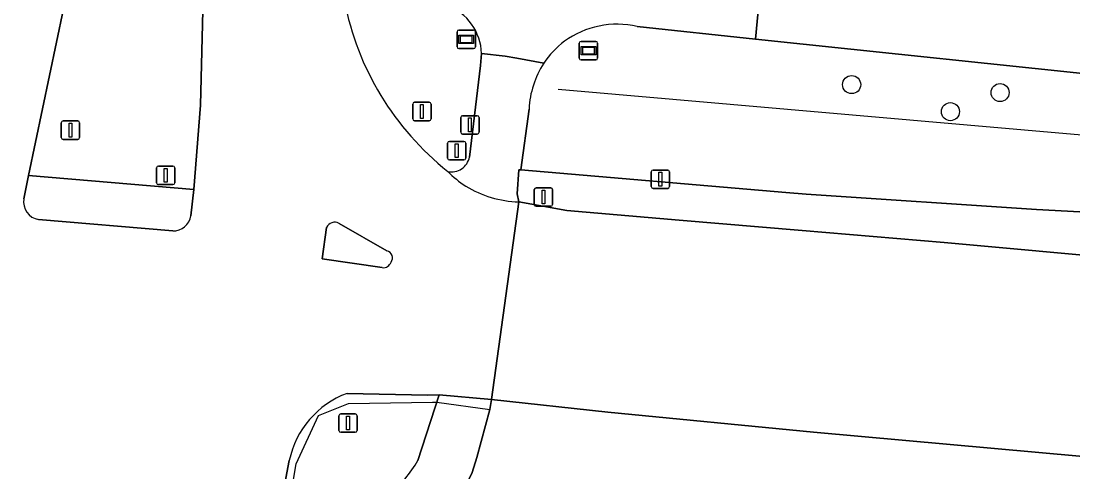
# Model space of a CAD drawing. Extents: x 161483 to 162250, y 379484 to 380833.
# Drawn here: x 161511.7 to 161568.6, y 379623.6 to 379648 of the extents above; entities that cross this region are included whole.
import ezdxf

# ---------------------------------------------------------------- set-up
doc = ezdxf.new("R2010")
doc.units = 0
for name, color, linetype in [('IMGEO_Berm_groen', 7, 'Continuous'), ('IMGEO_Boom', 7, 'Continuous'), ('IMGEO_Drukknoppaal', 7, 'Continuous'), ('IMGEO_Fietspad_open', 7, 'Continuous'), ('IMGEO_Groenvoorziening', 7, 'Continuous'), ('IMGEO_Hek', 7, 'Continuous'), ('IMGEO_Lichtmast', 7, 'Continuous'), ('IMGEO_Portaal', 7, 'Continuous'), ('IMGEO_Rijbaan_autoweg', 7, 'Continuous'), ('IMGEO_Rijbaan_lokaal_gesloten', 7, 'Continuous'), ('IMGEO_Rijbaan_lokaal_open', 7, 'Continuous'), ('IMGEO_Rijbaan_regionaal_gesloten', 7, 'Continuous'), ('IMGEO_Straatnaambord', 7, 'Continuous'), ('IMGEO_Verkeerseiland_groen', 7, 'Continuous'), ('IMGEO_Verkeerseiland_open', 7, 'Continuous'), ('IMGEO_Verkeersregelinstallatiepaal', 7, 'Continuous'), ('IMGEO_Verklikker', 7, 'Continuous')]:
    doc.layers.add(name, color=color, linetype=linetype)

msp = doc.modelspace()

# ---------------------------------------------------------------- linework, layer by layer
at = {"layer": 'IMGEO_Berm_groen'}
msp.add_lwpolyline([(161538.626, 379638.253), (161541.224, 379637.793), (161547.309, 379637.267), (161553.964, 379636.693), (161561.628, 379636.056), (161571.737, 379635.124), (161581.37, 379634.3), (161591.182, 379633.494), (161599.262, 379632.739), (161604.34, 379632.26), (161602.784, 379635.95), (161591.614, 379636.565), (161579.12, 379637.205), (161572.655, 379637.517), (161566.638, 379637.832), (161554.18, 379638.675), (161553.074, 379638.766), (161538.74, 379639.981), (161538.635, 379639.99), (161538.541, 379638.696)], close=True, dxfattribs=at)
msp.add_lwpolyline([(161569.148, 379624.472), (161554.575, 379625.784), (161543.451, 379626.864), (161537.157, 379627.555), (161537.056, 379627.015), (161536.354, 379624.408), (161536.101, 379623.592), (161535.763, 379622.897), (161535.572, 379622.401), (161535.3, 379621.696), (161536.147, 379622.226), (161537.35, 379622.621), (161539.876, 379622.988), (161543.856, 379623.18), (161546.381, 379622.829), (161548.122, 379622.015), (161548.804, 379621.237), (161549.461, 379619.774), (161551.582, 379619.729), (161559.358, 379618.668), (161565.663, 379618.432), (161573.674, 379618.119)], dxfattribs=at)
at = {"layer": 'IMGEO_Boom'}
for centre in [(161556.632, 379644.6), (161564.66, 379644.17), (161561.975, 379643.136)]:
    msp.add_circle(centre, 0.489, dxfattribs=at)
at = {"layer": 'IMGEO_Drukknoppaal'}
for p, q in [((161535.491, 379642.019), (161535.491, 379642.819)), ((161535.491, 379642.819), (161535.491, 379642.019)), ((161535.591, 379642.919), (161536.381, 379642.919)), ((161536.381, 379642.919), (161535.591, 379642.919)), ((161536.481, 379642.819), (161536.481, 379642.019)), ((161536.481, 379642.019), (161536.481, 379642.819)), ((161536.381, 379641.919), (161535.591, 379641.919)), ((161535.591, 379641.919), (161536.381, 379641.919))]:
    msp.add_line(p, q, dxfattribs=at)
msp.add_lwpolyline([(161535.911, 379642.794), (161536.061, 379642.794), (161536.061, 379642.044), (161535.911, 379642.044), (161535.911, 379642.794)], dxfattribs=at)
for centre, start, end in [((161535.591, 379642.819), 90, 180), ((161535.591, 379642.819), 90, 180), ((161536.381, 379642.819), 0, 90), ((161536.381, 379642.819), 360, 90), ((161535.591, 379642.019), 180, 270), ((161535.591, 379642.019), 180, 270), ((161536.381, 379642.019), 270, 0), ((161536.381, 379642.019), 270, 0)]:
    msp.add_arc(centre, 0.1, start, end, dxfattribs=at)
at = {"layer": 'IMGEO_Fietspad_open'}
for points in [[(161539.982, 379645.753), (161538.516, 379646.029), (161537.9, 379646.143), (161536.615, 379646.281), (161536.562, 379645.63), (161535.962, 379640.673)], [(161538.626, 379638.253), (161538.541, 379638.696), (161538.635, 379639.99), (161538.74, 379639.981), (161539.183, 379643.279)], [(161534.963, 379621.836), (161535.18, 379622.009), (161535.283, 379622.102), (161535.383, 379622.198), (161535.572, 379622.401), (161535.763, 379622.897), (161536.101, 379623.592), (161536.354, 379624.408), (161537.056, 379627.015), (161537.157, 379627.555), (161534.329, 379627.8), (161533.176, 379624.244)]]:
    msp.add_lwpolyline(points, dxfattribs=at)
for centre, radius, start, end in [((161544.101, 379643.057), 4.923, 146.7904, 177.413), ((161534.992, 379640.869), 0.99, 258.1353, 348.5891), ((161538.553, 379643.528), 5.228, 223.9393, 237.7133), ((161538.773, 379643.978), 5.727, 238.2525, 268.5251), ((161526.963, 379627.897), 7.207, 310.4162, 329.5438)]:
    msp.add_arc(centre, radius, start, end, dxfattribs=at)
at = {"layer": 'IMGEO_Groenvoorziening'}
for points in [[(161756.199, 379624.075), (161739.578, 379625.589), (161571.719, 379644.939), (161551.44, 379647.069), (161545.036, 379647.75)], [(161539.183, 379643.279), (161538.74, 379639.981), (161553.074, 379638.766), (161554.18, 379638.675), (161566.638, 379637.832), (161572.655, 379637.517)]]:
    msp.add_lwpolyline(points, dxfattribs=at)
for centre, radius, start, end in [((161543.951, 379642.971), 4.9, 77.209, 125.6957), ((161544.112, 379643.04), 4.941, 127.6714, 146.6957), ((161544.101, 379643.057), 4.923, 146.7904, 177.413)]:
    msp.add_arc(centre, radius, start, end, dxfattribs=at)
at = {"layer": 'IMGEO_Hek'}
msp.add_lwpolyline([(161600.107, 379639.011), (161594.303, 379639.664), (161540.762, 379644.331)], dxfattribs=at)
at = {"layer": 'IMGEO_Lichtmast'}
for p, q in [((161532.892, 379642.742), (161532.892, 379643.542)), ((161532.892, 379643.542), (161532.892, 379642.742)), ((161532.992, 379643.642), (161533.782, 379643.642)), ((161533.782, 379643.642), (161532.992, 379643.642)), ((161533.882, 379643.542), (161533.882, 379642.742)), ((161533.882, 379642.742), (161533.882, 379643.542)), ((161533.782, 379642.642), (161532.992, 379642.642)), ((161532.992, 379642.642), (161533.782, 379642.642)), ((161545.791, 379639.077), (161545.791, 379639.877)), ((161545.791, 379639.877), (161545.791, 379639.077)), ((161545.891, 379639.977), (161546.681, 379639.977)), ((161546.681, 379639.977), (161545.891, 379639.977)), ((161546.781, 379639.877), (161546.781, 379639.077)), ((161546.781, 379639.077), (161546.781, 379639.877)), ((161546.681, 379638.977), (161545.891, 379638.977)), ((161545.891, 379638.977), (161546.681, 379638.977))]:
    msp.add_line(p, q, dxfattribs=at)
for points in [[(161533.312, 379643.517), (161533.462, 379643.517), (161533.462, 379642.767), (161533.312, 379642.767), (161533.312, 379643.517)], [(161546.211, 379639.852), (161546.361, 379639.852), (161546.361, 379639.102), (161546.211, 379639.102), (161546.211, 379639.852)]]:
    msp.add_lwpolyline(points, dxfattribs=at)
for centre, start, end in [((161532.992, 379643.542), 90, 180), ((161532.992, 379643.542), 90, 180), ((161533.782, 379643.542), 0, 90), ((161533.782, 379643.542), 360, 90), ((161532.992, 379642.742), 180, 270), ((161532.992, 379642.742), 180, 270), ((161533.782, 379642.742), 270, 0), ((161533.782, 379642.742), 270, 0), ((161545.891, 379639.877), 90, 180), ((161545.891, 379639.877), 90, 180), ((161546.681, 379639.877), 0, 90), ((161546.681, 379639.877), 360, 90), ((161545.891, 379639.077), 180, 270), ((161545.891, 379639.077), 180, 270), ((161546.681, 379639.077), 270, 0), ((161546.681, 379639.077), 270, 0)]:
    msp.add_arc(centre, 0.1, start, end, dxfattribs=at)
at = {"layer": 'IMGEO_Portaal'}
for p, q in [((161513.882, 379641.732), (161513.882, 379642.532)), ((161513.882, 379642.532), (161513.882, 379641.732)), ((161513.982, 379642.632), (161514.772, 379642.632)), ((161514.772, 379642.632), (161513.982, 379642.632)), ((161514.872, 379642.532), (161514.872, 379641.732)), ((161514.872, 379641.732), (161514.872, 379642.532)), ((161514.772, 379641.632), (161513.982, 379641.632)), ((161513.982, 379641.632), (161514.772, 379641.632)), ((161519.035, 379639.289), (161519.035, 379640.089)), ((161519.035, 379640.089), (161519.035, 379639.289)), ((161519.135, 379640.189), (161519.925, 379640.189)), ((161519.925, 379640.189), (161519.135, 379640.189)), ((161520.025, 379640.089), (161520.025, 379639.289)), ((161520.025, 379639.289), (161520.025, 379640.089)), ((161519.925, 379639.189), (161519.135, 379639.189)), ((161519.135, 379639.189), (161519.925, 379639.189)), ((161528.895, 379625.876), (161528.895, 379626.676)), ((161528.895, 379626.676), (161528.895, 379625.876)), ((161528.995, 379626.776), (161529.785, 379626.776)), ((161529.785, 379626.776), (161528.995, 379626.776)), ((161529.885, 379626.676), (161529.885, 379625.876)), ((161529.885, 379625.876), (161529.885, 379626.676)), ((161529.785, 379625.776), (161528.995, 379625.776)), ((161528.995, 379625.776), (161529.785, 379625.776))]:
    msp.add_line(p, q, dxfattribs=at)
for points in [[(161514.302, 379642.507), (161514.452, 379642.507), (161514.452, 379641.757), (161514.302, 379641.757), (161514.302, 379642.507)], [(161519.455, 379640.064), (161519.605, 379640.064), (161519.605, 379639.314), (161519.455, 379639.314), (161519.455, 379640.064)], [(161529.315, 379626.651), (161529.465, 379626.651), (161529.465, 379625.901), (161529.315, 379625.901), (161529.315, 379626.651)]]:
    msp.add_lwpolyline(points, dxfattribs=at)
for centre, start, end in [((161513.982, 379642.532), 90, 180), ((161513.982, 379642.532), 90, 180), ((161514.772, 379642.532), 0, 90), ((161514.772, 379642.532), 360, 90), ((161513.982, 379641.732), 180, 270), ((161513.982, 379641.732), 180, 270), ((161514.772, 379641.732), 270, 0), ((161514.772, 379641.732), 270, 0), ((161519.135, 379640.089), 90, 180), ((161519.135, 379640.089), 90, 180), ((161519.925, 379640.089), 0, 90), ((161519.925, 379640.089), 360, 90), ((161519.135, 379639.289), 180, 270), ((161519.135, 379639.289), 180, 270), ((161519.925, 379639.289), 270, 0), ((161519.925, 379639.289), 270, 0), ((161528.995, 379626.676), 90, 180), ((161528.995, 379626.676), 90, 180), ((161529.785, 379626.676), 0, 90), ((161529.785, 379626.676), 360, 90), ((161528.995, 379625.876), 180, 270), ((161528.995, 379625.876), 180, 270), ((161529.785, 379625.876), 270, 0), ((161529.785, 379625.876), 270, 0)]:
    msp.add_arc(centre, 0.1, start, end, dxfattribs=at)
at = {"layer": 'IMGEO_Rijbaan_autoweg'}
msp.add_lwpolyline([(161571.737, 379635.124), (161561.628, 379636.056), (161553.964, 379636.693), (161547.309, 379637.267), (161541.224, 379637.793), (161538.626, 379638.253), (161537.157, 379627.555), (161543.451, 379626.864), (161554.575, 379625.784), (161569.148, 379624.472)], dxfattribs=at)
at = {"layer": 'IMGEO_Rijbaan_lokaal_gesloten'}
msp.add_lwpolyline([(161551.836, 379651.448), (161551.735, 379650.331), (161551.44, 379647.069), (161571.719, 379644.939), (161739.578, 379625.589), (161756.199, 379624.075)], dxfattribs=at)
at = {"layer": 'IMGEO_Rijbaan_lokaal_open'}
for points in [[(161545.036, 379647.75), (161551.44, 379647.069), (161551.735, 379650.331), (161551.836, 379651.448)], [(161536.615, 379646.281), (161537.9, 379646.143), (161538.516, 379646.029), (161539.982, 379645.753)]]:
    msp.add_lwpolyline(points, dxfattribs=at)
for centre, radius, start, end in [((161533.716, 379646.188), 2.9, 1.8343, 69.0793), ((161543.951, 379642.971), 4.9, 77.209, 125.6957), ((161544.112, 379643.04), 4.941, 127.6714, 146.6957)]:
    msp.add_arc(centre, radius, start, end, dxfattribs=at)
at = {"layer": 'IMGEO_Rijbaan_regionaal_gesloten'}
for points in [[(161527.994, 379736.154), (161527.861, 379729.055), (161527.544, 379709.182), (161526.054, 379697.321), (161523.692, 379675.461), (161522.285, 379665.166), (161521.671, 379654.589), (161521.6, 379650.814), (161521.405, 379643.479), (161521.055, 379638.921), (161520.898, 379637.503)], [(161511.858, 379638.414), (161512.108, 379639.673), (161514.374, 379650.531), (161515.328, 379654.714), (161525.553, 379711.44)], [(161511.858, 379638.414), (161512.108, 379639.673), (161514.374, 379650.531), (161515.328, 379654.714), (161502.568, 379653.26), (161502.416, 379652.496), (161501.181, 379627.196), (161487.608, 379545.266), (161483.049, 379509.288), (161486.219, 379508.493)], [(161528.857, 379653.716), (161521.671, 379654.589), (161521.6, 379650.814), (161521.405, 379643.479), (161521.055, 379638.921), (161520.898, 379637.503)], [(161525.771, 379619.218), (161526.584, 379624.073), (161527.794, 379626.689), (161529.421, 379627.328), (161533.964, 379627.409), (161534.2, 379627.402), (161537.056, 379627.015), (161537.111, 379627.22), (161538.626, 379638.253)], [(161529.337, 379627.883), (161533.693, 379627.79), (161534.329, 379627.8), (161537.157, 379627.555), (161538.626, 379638.253)], [(161519.908, 379636.677), (161512.654, 379637.289)], [(161519.908, 379636.677), (161512.654, 379637.289)], [(161528.905, 379637.088), (161531.496, 379635.607)], [(161528.905, 379637.088), (161531.496, 379635.607)], [(161531.239, 379634.692), (161527.991, 379635.176), (161528.23, 379636.864)], [(161531.239, 379634.692), (161527.991, 379635.176), (161528.23, 379636.864)], [(161516.133, 379561.19), (161519.339, 379581.651), (161522.723, 379603.127), (161524.864, 379616.082), (161525.01, 379617.635), (161525.102, 379618.199), (161525.327, 379619.563), (161526.217, 379624.243)]]:
    msp.add_lwpolyline(points, dxfattribs=at)
for centre, radius, start, end in [((161544.529, 379652.116), 15.624, 191.0122, 231.4287), ((161544.529, 379652.116), 15.624, 191.0122, 231.4287), ((161538.553, 379643.528), 5.228, 223.9393, 237.7133), ((161538.553, 379643.528), 5.228, 223.9393, 237.7133), ((161538.773, 379643.978), 5.727, 238.2525, 268.5251), ((161538.773, 379643.978), 5.727, 238.2525, 268.5251), ((161512.832, 379638.259), 0.986, 170.9392, 259.6238), ((161512.832, 379638.259), 0.986, 170.9392, 259.6238), ((161519.918, 379637.672), 0.995, 269.4501, 350.2293), ((161519.918, 379637.672), 0.995, 269.4501, 350.2293), ((161528.671, 379636.666), 0.483, 60.969, 155.7481), ((161528.671, 379636.666), 0.483, 60.969, 155.7481), ((161531.395, 379635.22), 0.4, 324.3828, 75.3458), ((161531.395, 379635.22), 0.4, 324.3828, 75.3458), ((161531.295, 379635.14), 0.452, 262.8643, 340.1777), ((161531.295, 379635.14), 0.452, 262.8643, 340.1777), ((161531.073, 379623.238), 4.959, 110.4914, 168.306)]:
    msp.add_arc(centre, radius, start, end, dxfattribs=at)
at = {"layer": 'IMGEO_Straatnaambord'}
for p, q in [((161541.901, 379646.038), (161541.901, 379646.838)), ((161541.901, 379646.838), (161541.901, 379646.038)), ((161542.001, 379646.938), (161542.791, 379646.938)), ((161542.791, 379646.938), (161542.001, 379646.938)), ((161542.891, 379646.838), (161542.891, 379646.038)), ((161542.891, 379646.038), (161542.891, 379646.838)), ((161542.791, 379645.938), (161542.001, 379645.938)), ((161542.001, 379645.938), (161542.791, 379645.938))]:
    msp.add_line(p, q, dxfattribs=at)
for points in [[(161542.002, 379646.67), (161542.79, 379646.67), (161542.79, 379646.206), (161542.002, 379646.206), (161542.002, 379646.67)], [(161542.067, 379646.605), (161542.067, 379646.271), (161542.725, 379646.271), (161542.725, 379646.605), (161542.067, 379646.605)]]:
    msp.add_lwpolyline(points, dxfattribs=at)
for centre, start, end in [((161542.001, 379646.838), 90, 180), ((161542.001, 379646.838), 90, 180), ((161542.791, 379646.838), 0, 90), ((161542.791, 379646.838), 360, 90), ((161542.001, 379646.038), 180, 270), ((161542.001, 379646.038), 180, 270), ((161542.791, 379646.038), 270, 0), ((161542.791, 379646.038), 270, 0)]:
    msp.add_arc(centre, 0.1, start, end, dxfattribs=at)
at = {"layer": 'IMGEO_Verkeerseiland_groen'}
for points in [[(161514.374, 379650.531), (161512.108, 379639.673), (161521.055, 379638.921), (161521.405, 379643.479), (161521.6, 379650.814)], [(161535.962, 379640.673), (161536.562, 379645.63), (161536.615, 379646.281)], [(161533.176, 379624.244), (161534.329, 379627.8), (161533.693, 379627.79), (161529.337, 379627.883)], [(161526.217, 379624.243), (161525.327, 379619.563), (161525.102, 379618.199), (161526.18, 379618.14), (161527.369, 379618.076), (161527.294, 379617.58), (161529.477, 379617.475)]]:
    msp.add_lwpolyline(points, dxfattribs=at)
for centre, radius, start, end in [((161544.529, 379652.116), 15.624, 191.0122, 231.4287), ((161533.716, 379646.188), 2.9, 1.8343, 69.0793), ((161534.992, 379640.869), 0.99, 258.1353, 348.5891), ((161531.073, 379623.238), 4.959, 110.4914, 168.306), ((161526.963, 379627.897), 7.207, 310.4162, 329.5438)]:
    msp.add_arc(centre, radius, start, end, dxfattribs=at)
at = {"layer": 'IMGEO_Verkeerseiland_open'}
for points in [[(161520.898, 379637.503), (161521.055, 379638.921), (161512.108, 379639.673), (161511.858, 379638.414)], [(161512.654, 379637.289), (161519.908, 379636.677)], [(161531.496, 379635.607), (161528.905, 379637.088)], [(161528.23, 379636.864), (161527.991, 379635.176), (161531.239, 379634.692)]]:
    msp.add_lwpolyline(points, dxfattribs=at)
for centre, radius, start, end in [((161512.832, 379638.259), 0.986, 170.9392, 259.6238), ((161519.918, 379637.672), 0.995, 269.4501, 350.2293), ((161528.671, 379636.666), 0.483, 60.969, 155.7481), ((161531.395, 379635.22), 0.4, 324.3828, 75.3458), ((161531.295, 379635.14), 0.452, 262.8643, 340.1777)]:
    msp.add_arc(centre, radius, start, end, dxfattribs=at)
at = {"layer": 'IMGEO_Verkeersregelinstallatiepaal'}
for p, q in [((161534.773, 379640.624), (161534.773, 379641.424)), ((161534.773, 379641.424), (161534.773, 379640.624)), ((161534.873, 379641.524), (161535.663, 379641.524)), ((161535.663, 379641.524), (161534.873, 379641.524)), ((161535.763, 379641.424), (161535.763, 379640.624)), ((161535.763, 379640.624), (161535.763, 379641.424)), ((161535.663, 379640.524), (161534.873, 379640.524)), ((161534.873, 379640.524), (161535.663, 379640.524)), ((161539.465, 379638.114), (161539.465, 379638.914)), ((161539.465, 379638.914), (161539.465, 379638.114)), ((161539.565, 379639.014), (161540.355, 379639.014)), ((161540.355, 379639.014), (161539.565, 379639.014)), ((161540.455, 379638.914), (161540.455, 379638.114)), ((161540.455, 379638.114), (161540.455, 379638.914)), ((161540.355, 379638.014), (161539.565, 379638.014)), ((161539.565, 379638.014), (161540.355, 379638.014))]:
    msp.add_line(p, q, dxfattribs=at)
for points in [[(161535.193, 379641.399), (161535.343, 379641.399), (161535.343, 379640.649), (161535.193, 379640.649), (161535.193, 379641.399)], [(161539.885, 379638.889), (161540.035, 379638.889), (161540.035, 379638.139), (161539.885, 379638.139), (161539.885, 379638.889)]]:
    msp.add_lwpolyline(points, dxfattribs=at)
for centre, start, end in [((161534.873, 379641.424), 90, 180), ((161534.873, 379641.424), 90, 180), ((161535.663, 379641.424), 0, 90), ((161535.663, 379641.424), 360, 90), ((161534.873, 379640.624), 180, 270), ((161534.873, 379640.624), 180, 270), ((161535.663, 379640.624), 270, 0), ((161535.663, 379640.624), 270, 0), ((161539.565, 379638.914), 90, 180), ((161539.565, 379638.914), 90, 180), ((161540.355, 379638.914), 0, 90), ((161540.355, 379638.914), 360, 90), ((161539.565, 379638.114), 180, 270), ((161539.565, 379638.114), 180, 270), ((161540.355, 379638.114), 270, 0), ((161540.355, 379638.114), 270, 0)]:
    msp.add_arc(centre, 0.1, start, end, dxfattribs=at)
at = {"layer": 'IMGEO_Verklikker'}
for p, q in [((161535.29, 379646.651), (161535.29, 379647.451)), ((161535.29, 379647.451), (161535.29, 379646.651)), ((161535.39, 379647.551), (161536.18, 379647.551)), ((161536.18, 379647.551), (161535.39, 379647.551)), ((161536.28, 379647.451), (161536.28, 379646.651)), ((161536.28, 379646.651), (161536.28, 379647.451)), ((161536.18, 379646.551), (161535.39, 379646.551)), ((161535.39, 379646.551), (161536.18, 379646.551))]:
    msp.add_line(p, q, dxfattribs=at)
for points in [[(161535.391, 379647.283), (161536.179, 379647.283), (161536.179, 379646.819), (161535.391, 379646.819), (161535.391, 379647.283)], [(161535.456, 379647.218), (161535.456, 379646.884), (161536.114, 379646.884), (161536.114, 379647.218), (161535.456, 379647.218)]]:
    msp.add_lwpolyline(points, dxfattribs=at)
for centre, start, end in [((161535.39, 379647.451), 90, 180), ((161535.39, 379647.451), 90, 180), ((161536.18, 379647.451), 0, 90), ((161536.18, 379647.451), 360, 90), ((161535.39, 379646.651), 180, 270), ((161535.39, 379646.651), 180, 270), ((161536.18, 379646.651), 270, 0), ((161536.18, 379646.651), 270, 0)]:
    msp.add_arc(centre, 0.1, start, end, dxfattribs=at)

doc.saveas('drawing.dxf')
